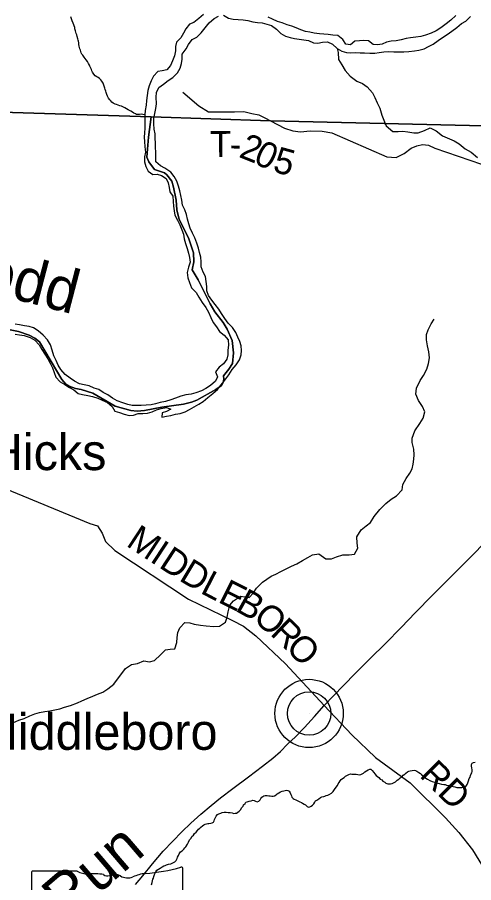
# Model space of a CAD drawing. Extents: x 0 to 1064, y 0 to 440.
# Drawn here: x 372.88 to 388.77, y 137.84 to 167.99 of the extents above; entities that cross this region are included whole.
import ezdxf

# ---------------------------------------------------------------- set-up
doc = ezdxf.new("R2010")
doc.units = 0
for name, color, linetype in [('GM_X_County_Road', 7, 'Continuous'), ('GM_X_County_Road_Text', 7, 'Continuous'), ('GM_X_Major_River', 7, 'Continuous'), ('GM_X_Major_River_Text', 7, 'Continuous'), ('GM_X_Minor_River', 7, 'Continuous'), ('GM_X_Minor_River_Text', 7, 'Continuous'), ('GM_X_State_Route', 7, 'Continuous'), ('GM_X_State_Shield', 7, 'Continuous'), ('GM_X_Township', 7, 'Continuous'), ('GM_X_Township_Road', 7, 'Continuous'), ('GM_X_Township_Road_Text', 7, 'Continuous'), ('GM_X_Unincorporated', 7, 'Continuous'), ('GM_X_Unincorporated_Location', 7, 'Continuous'), ('GM_X_Unincorporated_Text', 7, 'Continuous')]:
    doc.layers.add(name, color=color, linetype=linetype)

msp = doc.modelspace()

# ---------------------------------------------------------------- linework, layer by layer
at = {"layer": 'GM_X_County_Road'}
for points in [[(369.15, 156.81), (369.177, 156.745), (369.581, 155.791), (370.091, 154.507), (370.96, 152.883), (371.669, 151.553), (372.018, 151.669), (372.334, 151.616), (375.4, 150.353), (375.673, 150.27), (375.827, 150.018), (375.944, 149.725), (376.268, 149.41), (378.834, 147.717), (380.375, 146.97), (380.749, 146.782), (381.182, 146.441), (382.214, 145.465), (383.567, 144.019)], [(383.567, 144.019), (384.53, 142.986), (385.346, 142.207), (386.555, 141.32), (387.79, 140.103), (388.25, 139.592), (388.728, 138.983), (391.279, 134.817), (392.005, 133.637)]]:
    msp.add_lwpolyline(points, dxfattribs=at)
at = {"layer": 'GM_X_Major_River'}
for points in [[(379.365, 168.092), (379.197, 167.949), (379.029, 167.819), (378.869, 167.755), (378.744, 167.594), (378.661, 167.437), (378.573, 167.281), (378.417, 167.132), (378.383, 166.975), (378.38, 166.823), (378.346, 166.653), (378.281, 166.478), (378.211, 166.315), (378.086, 166.159), (377.92, 166.132), (377.767, 166.105), (377.617, 165.944), (377.535, 165.782), (377.47, 165.606), (377.424, 165.443), (377.402, 165.273), (377.38, 165.091), (377.358, 164.927), (377.324, 164.752), (377.315, 164.594), (377.317, 164.435), (377.314, 164.283), (377.317, 164.131), (377.308, 163.973), (377.298, 163.821), (377.301, 163.669), (377.322, 163.486)], [(377.702, 162.961), (377.699, 163.113), (377.696, 163.29), (377.687, 163.454), (377.684, 163.606), (377.682, 163.783), (377.679, 163.935), (377.646, 164.1), (377.631, 164.277), (377.635, 164.465), (377.67, 164.647), (377.703, 164.811), (377.725, 164.98), (377.706, 165.206), (377.727, 165.376), (377.81, 165.545), (377.965, 165.663), (378.133, 165.793), (378.288, 165.9), (378.45, 166.061), (378.544, 166.217), (378.591, 166.386), (378.612, 166.538), (378.616, 166.714), (378.76, 166.894), (378.842, 167.05), (378.968, 167.218), (379.128, 167.3), (379.278, 167.455), (379.422, 167.622), (379.56, 167.796), (379.728, 167.957), (379.888, 168.038)], [(380.054, 168.071), (380.228, 167.964), (380.398, 167.93), (380.563, 167.915), (380.74, 167.905), (380.904, 167.883), (381.074, 167.837), (381.238, 167.815), (381.403, 167.8), (381.566, 167.754), (381.73, 167.708), (381.904, 167.582), (382.054, 167.427), (382.217, 167.333), (382.38, 167.293), (382.532, 167.259), (382.69, 167.231), (382.855, 167.21), (383.013, 167.188), (383.194, 167.099), (383.346, 167.09), (383.506, 167.129), (383.677, 167.138), (383.858, 167.061), (384.014, 166.912), (384.183, 166.811), (384.34, 166.765), (384.493, 166.762), (384.664, 166.77), (384.816, 166.761), (384.969, 166.752), (385.151, 166.748), (385.328, 166.75), (385.481, 166.771), (385.641, 166.792), (385.812, 166.807), (385.994, 166.791), (386.177, 166.787), (386.336, 166.79), (386.513, 166.804), (386.709, 166.825), (386.862, 166.846), (387.046, 166.897), (387.2, 166.973), (387.355, 167.061), (387.528, 167.185), (387.683, 167.291), (387.844, 167.397), (388.011, 167.509), (388.178, 167.64), (388.346, 167.776), (388.5, 167.858), (388.656, 168.019)], [(388.15, 168.054), (387.97, 167.9), (387.809, 167.769), (387.623, 167.627), (387.462, 167.521), (387.283, 167.446), (387.093, 167.376), (386.927, 167.331), (386.756, 167.304), (386.566, 167.278), (386.413, 167.251), (386.247, 167.212), (386.064, 167.179), (385.892, 167.164), (385.733, 167.125), (385.579, 167.055), (385.42, 167.04), (385.267, 167.044), (385.105, 167.169), (384.947, 167.19), (384.788, 167.169), (384.629, 167.166), (384.474, 167.03), (384.316, 167.057), (384.209, 167.218), (384.035, 167.361), (383.865, 167.371), (383.707, 167.393), (383.554, 167.402), (383.396, 167.423), (383.219, 167.439), (383.068, 167.473), (382.916, 167.5), (382.752, 167.553), (382.589, 167.629), (382.431, 167.681), (382.274, 167.727), (382.104, 167.797), (381.941, 167.849), (381.765, 167.932), (381.608, 168.002)], [(377.322, 163.486), (377.342, 163.291), (377.308, 163.133), (377.305, 162.957), (377.35, 162.798), (377.438, 162.632), (377.595, 162.519), (377.747, 162.528), (377.899, 162.482), (378.056, 162.382), (378.131, 162.222), (378.159, 162.063), (378.192, 161.91), (378.287, 161.756), (378.301, 161.579), (378.316, 161.415), (378.337, 161.25), (378.358, 161.097), (378.458, 160.925), (378.54, 160.765), (378.61, 160.593), (378.668, 160.434), (378.689, 160.275), (378.734, 160.11), (378.792, 159.938), (378.837, 159.779), (378.871, 159.626), (378.898, 159.462), (378.839, 159.286), (378.792, 159.099), (378.813, 158.916), (378.871, 158.75), (378.946, 158.572), (379.101, 158.405), (379.202, 158.238), (379.314, 158.06), (379.438, 157.887), (379.532, 157.714), (379.62, 157.536), (379.702, 157.364), (379.809, 157.203), (379.921, 157.043), (380.077, 156.918), (380.22, 156.751), (380.229, 156.574), (380.207, 156.398), (380.203, 156.234), (380.169, 156.076), (380.062, 155.914), (379.907, 155.802), (379.776, 155.64), (379.852, 155.468), (379.775, 155.312), (379.607, 155.169), (379.447, 155.063), (379.286, 154.981), (379.089, 154.906), (378.93, 154.867), (378.74, 154.835), (378.568, 154.789), (378.39, 154.72), (378.224, 154.663), (378.034, 154.612), (377.856, 154.573), (377.69, 154.528), (377.537, 154.495), (377.36, 154.48), (377.195, 154.465), (377.042, 154.468), (376.877, 154.466), (376.72, 154.506), (376.55, 154.558), (376.356, 154.629), (376.193, 154.724), (376.025, 154.837), (375.868, 154.925), (375.711, 155.02), (375.554, 155.072), (375.378, 155.148), (375.208, 155.182), (375.044, 155.228), (374.869, 155.317), (374.713, 155.418), (374.539, 155.549), (374.396, 155.716), (374.295, 155.877), (374.231, 156.03), (374.149, 156.196), (374.086, 156.392), (374.029, 156.576), (373.929, 156.755), (373.78, 156.922), (373.606, 157.072), (373.444, 157.172), (373.286, 157.218), (373.128, 157.246), (372.957, 157.274), (372.805, 157.301)], [(372.956, 156.933), (373.115, 156.912), (373.327, 156.84), (373.483, 156.739), (373.632, 156.578), (373.727, 156.424), (373.833, 156.258), (373.94, 156.097), (374.022, 155.943), (374.098, 155.777), (374.162, 155.618), (374.213, 155.453), (374.374, 155.291), (374.531, 155.202), (374.688, 155.09), (374.845, 155.013), (375.001, 154.882), (375.152, 154.849), (375.329, 154.821), (375.493, 154.781), (375.675, 154.722), (375.832, 154.658), (376.013, 154.575), (376.175, 154.432), (376.275, 154.272), (376.433, 154.22), (376.596, 154.161), (376.772, 154.115), (376.925, 154.13), (377.085, 154.188), (377.25, 154.184), (377.415, 154.199), (377.574, 154.244), (377.728, 154.314), (377.888, 154.36), (378.066, 154.398), (378.223, 154.34), (378.069, 154.258), (377.915, 154.207), (377.912, 154.055), (378.066, 154.094), (378.225, 154.115), (378.384, 154.161), (378.544, 154.194), (378.716, 154.245), (378.87, 154.333), (379.03, 154.421), (379.197, 154.509), (379.352, 154.609), (379.513, 154.745), (379.687, 154.882), (379.848, 155.024), (379.974, 155.186), (380.106, 155.354), (380.238, 155.539), (380.363, 155.725), (380.495, 155.881), (380.615, 156.061), (380.667, 156.23), (380.682, 156.382), (380.667, 156.547), (380.628, 156.699), (380.558, 156.853), (380.482, 157.007), (380.37, 157.186), (380.22, 157.341), (380.108, 157.501), (379.989, 157.668), (379.889, 157.822), (379.77, 157.983), (379.645, 158.138), (379.538, 158.298), (379.481, 158.458), (379.472, 158.616), (379.457, 158.793), (379.424, 158.958), (379.348, 159.118), (379.279, 159.295), (379.276, 159.472), (379.267, 159.636), (379.222, 159.796), (379.189, 159.954), (379.131, 160.12), (379.062, 160.304), (378.974, 160.47), (378.898, 160.648), (378.852, 160.801), (378.807, 160.96), (378.767, 161.119), (378.71, 161.285), (378.634, 161.451), (378.601, 161.628), (378.574, 161.787), (378.541, 161.952), (378.495, 162.111), (378.432, 162.282), (378.344, 162.442), (378.225, 162.597), (378.014, 162.741), (377.857, 162.824), (377.702, 162.961)], [(372.804, 156.954), (372.956, 156.933)]]:
    msp.add_lwpolyline(points, dxfattribs=at)
at = {"layer": 'GM_X_Minor_River'}
for points in [[(377.315, 164.594), (377.247, 164.608), (377.191, 164.614), (377.13, 164.604), (377.081, 164.605), (377.032, 164.606), (376.99, 164.625), (376.936, 164.657), (376.882, 164.683), (376.828, 164.72), (376.78, 164.746), (376.738, 164.771), (376.678, 164.803), (376.618, 164.841), (376.576, 164.86), (376.51, 164.892), (376.45, 164.912), (376.389, 164.932), (376.329, 164.951), (376.286, 164.965), (376.22, 165.003), (376.173, 165.04), (376.131, 165.078), (376.096, 165.121), (376.054, 165.171), (376.013, 165.245), (375.99, 165.3), (375.968, 165.373), (375.957, 165.422), (375.94, 165.478), (375.923, 165.52), (375.912, 165.563), (375.895, 165.625), (375.861, 165.704), (375.82, 165.772), (375.784, 165.816), (375.743, 165.859), (375.695, 165.891), (375.647, 165.916), (375.593, 165.96), (375.54, 166.016), (375.499, 166.084), (375.475, 166.127), (375.458, 166.17), (375.424, 166.244), (375.406, 166.287), (375.389, 166.33), (375.354, 166.385), (375.319, 166.453), (375.272, 166.515), (375.237, 166.558), (375.201, 166.602), (375.154, 166.67), (375.119, 166.713), (375.102, 166.762), (375.085, 166.805), (375.073, 166.848), (375.056, 166.897), (375.045, 166.946), (375.034, 166.989), (375.024, 167.044), (375.013, 167.105), (375.002, 167.16), (374.991, 167.203), (374.98, 167.246), (374.958, 167.325), (374.947, 167.38), (374.93, 167.429), (374.919, 167.478), (374.908, 167.521), (374.885, 167.594), (374.874, 167.643), (374.857, 167.692), (374.846, 167.735), (374.817, 167.791), (374.789, 167.87), (374.766, 167.944), (374.743, 168.011)], [(384.014, 166.912), (384.055, 166.769), (384.062, 166.52), (384.18, 166.335), (384.293, 166.144), (384.472, 165.946), (384.695, 165.771), (384.901, 165.688), (385.063, 165.575), (385.242, 165.359), (385.325, 165.199), (385.407, 165.015), (385.501, 164.824), (385.575, 164.586), (385.645, 164.408), (385.721, 164.218), (385.949, 164.019), (386.144, 164.015), (386.303, 164.024), (386.474, 164.002), (386.681, 163.968), (386.84, 163.971), (387.061, 164.052), (387.253, 164.145), (387.458, 164.044), (387.681, 163.869), (387.851, 163.793), (388.087, 163.691), (388.268, 163.59), (388.472, 163.416), (388.678, 163.296), (388.906, 163.109)], [(386.627, 152.261), (386.666, 152.419), (386.682, 152.595), (386.697, 152.747), (386.683, 152.948), (386.626, 153.174), (386.623, 153.326), (386.72, 153.586), (386.89, 153.838), (387.01, 154.031), (387.069, 154.248), (386.987, 154.427), (386.851, 154.636), (386.757, 154.863), (386.78, 155.076), (386.907, 155.335), (387.027, 155.515), (387.141, 155.732), (387.194, 155.926), (387.229, 156.132), (387.202, 156.333), (387.157, 156.541), (387.131, 156.76), (387.122, 156.937), (387.181, 157.106), (387.289, 157.317), (387.39, 157.479)], [(372.718, 143.41), (372.934, 143.503), (373.112, 143.56), (373.309, 143.654), (373.488, 143.723), (373.654, 143.775), (373.838, 143.808), (374.009, 143.829), (374.181, 143.862), (374.353, 143.901), (374.525, 143.953), (374.734, 144.016), (374.968, 144.102), (375.122, 144.178), (375.313, 144.254), (375.51, 144.335), (375.664, 144.405), (375.849, 144.481), (376.028, 144.593), (376.239, 144.759), (376.365, 144.927), (376.478, 145.083), (376.647, 145.305), (376.851, 145.447), (377.06, 145.479), (377.282, 145.573), (377.483, 145.538), (377.654, 145.577), (377.86, 145.78), (378.034, 145.953), (378.2, 145.981), (378.359, 145.99), (378.43, 146.207), (378.44, 146.378), (378.468, 146.554), (378.532, 146.723), (378.707, 146.902), (378.884, 146.892), (379.036, 146.853), (379.255, 146.818), (379.456, 146.784), (379.718, 146.767), (379.92, 146.781), (380.125, 146.917), (380.189, 147.086), (380.217, 147.28), (380.277, 147.51), (380.402, 147.666), (380.65, 147.826), (380.802, 147.798), (380.954, 147.777), (381.098, 147.939), (381.205, 148.107), (381.411, 148.31), (381.565, 148.416), (381.72, 148.517), (381.88, 148.587), (382.059, 148.681), (382.214, 148.763), (382.424, 148.874), (382.615, 148.95), (382.806, 149.062), (382.992, 149.174), (383.158, 149.262), (383.373, 149.294), (383.62, 149.125), (383.815, 149.121), (383.994, 149.191), (384.215, 149.259), (384.435, 149.267), (384.613, 149.282), (384.733, 149.499), (384.712, 149.67), (384.704, 149.895), (384.856, 150.135), (385.023, 150.272), (385.178, 150.391), (385.305, 150.601), (385.505, 150.841), (385.705, 151.05), (385.897, 151.198), (386.082, 151.316), (386.276, 151.526), (386.304, 151.714), (386.418, 151.918), (386.544, 152.105), (386.627, 152.261)], [(385.78, 141.286), (385.823, 141.279), (385.878, 141.284), (385.927, 141.301), (385.995, 141.336), (386.05, 141.359), (386.1, 141.406), (386.162, 141.447), (386.206, 141.489), (386.274, 141.536), (386.318, 141.589), (386.373, 141.618), (386.411, 141.66), (386.467, 141.701), (386.516, 141.724), (386.559, 141.735), (386.626, 141.752), (386.693, 141.757), (386.742, 141.749), (386.79, 141.724), (386.862, 141.679), (386.916, 141.642), (386.957, 141.604), (387.04, 141.523), (387.106, 141.479), (387.166, 141.441), (387.238, 141.403), (387.323, 141.364), (387.401, 141.338), (387.462, 141.325), (387.516, 141.305), (387.57, 141.292), (387.649, 141.277), (387.728, 141.257), (387.776, 141.256), (387.825, 141.243), (387.922, 141.228), (388, 141.202), (388.055, 141.189), (388.109, 141.175), (388.188, 141.161), (388.249, 141.154), (388.31, 141.152), (388.358, 141.151), (388.407, 141.162), (388.45, 141.173), (388.493, 141.196), (388.544, 141.256), (388.569, 141.316), (388.589, 141.389), (388.616, 141.467), (388.641, 141.515), (388.661, 141.575), (388.681, 141.63), (388.7, 141.672), (388.713, 141.714), (388.715, 141.775), (388.704, 141.836), (388.694, 141.903), (388.695, 141.957), (388.72, 141.999), (388.764, 142.029), (388.825, 142.039)], [(380.882, 140.656), (380.95, 140.685), (381.017, 140.696), (381.073, 140.713), (381.121, 140.705), (381.175, 140.68), (381.23, 140.66), (381.285, 140.683), (381.329, 140.725), (381.36, 140.767), (381.386, 140.815), (381.46, 140.861), (381.503, 140.872), (381.582, 140.877), (381.637, 140.869), (381.685, 140.862), (381.74, 140.855), (381.782, 140.854), (381.837, 140.864), (381.887, 140.9), (381.93, 140.935), (381.98, 140.97), (382.042, 141.005), (382.097, 141.028), (382.158, 141.045), (382.207, 141.056), (382.25, 141.061), (382.299, 141.048), (382.34, 141.023), (382.376, 140.967), (382.405, 140.912), (382.428, 140.862), (382.439, 140.82), (382.48, 140.77), (382.522, 140.745), (382.577, 140.725), (382.619, 140.706), (382.667, 140.68), (382.715, 140.655), (382.769, 140.629), (382.811, 140.61), (382.871, 140.578), (382.913, 140.547), (382.966, 140.491), (383.021, 140.471), (383.064, 140.488), (383.113, 140.511), (383.156, 140.535), (383.206, 140.582), (383.232, 140.642), (383.264, 140.69), (383.307, 140.713), (383.375, 140.76), (383.437, 140.802), (383.486, 140.825), (383.547, 140.841), (383.59, 140.853), (383.633, 140.876), (383.689, 140.893), (383.732, 140.91), (383.812, 140.963), (383.875, 141.022), (383.925, 141.082), (383.982, 141.171), (384.032, 141.231), (384.051, 141.279), (384.089, 141.333), (384.121, 141.387), (384.159, 141.429), (384.202, 141.464), (384.264, 141.505), (384.308, 141.547), (384.351, 141.57), (384.419, 141.611), (384.48, 141.628), (384.529, 141.626), (384.578, 141.625), (384.62, 141.624), (384.675, 141.617), (384.735, 141.609), (384.778, 141.602), (384.839, 141.613), (384.882, 141.63), (384.931, 141.659), (384.981, 141.707), (385.037, 141.742), (385.093, 141.771), (385.148, 141.794), (385.191, 141.793), (385.232, 141.749), (385.297, 141.675), (385.326, 141.631), (385.368, 141.576), (385.422, 141.538), (385.469, 141.5), (385.517, 141.45), (385.565, 141.419), (385.606, 141.375), (385.672, 141.337), (385.714, 141.306), (385.78, 141.286)], [(377.547, 137.77), (377.567, 137.842), (377.581, 137.909), (377.601, 137.957), (377.614, 137.999), (377.634, 138.06), (377.653, 138.12), (377.673, 138.168), (377.704, 138.216), (377.736, 138.27), (377.792, 138.311), (377.854, 138.346), (377.916, 138.387), (377.977, 138.422), (378.02, 138.44), (378.07, 138.463), (378.143, 138.485), (378.217, 138.496), (378.297, 138.53), (378.358, 138.565), (378.408, 138.613), (378.44, 138.679), (378.454, 138.733), (378.486, 138.787), (378.511, 138.841), (378.556, 138.913), (378.612, 138.954), (378.674, 139.007), (378.711, 139.049), (378.743, 139.091), (378.8, 139.187), (378.832, 139.253), (378.877, 139.331), (378.933, 139.39), (378.959, 139.444), (379.015, 139.498), (379.047, 139.552), (379.103, 139.599), (379.147, 139.653), (379.184, 139.7), (379.228, 139.736), (379.272, 139.777), (379.327, 139.825), (379.371, 139.854), (379.414, 139.877), (379.506, 139.899), (379.549, 139.904), (379.616, 139.915), (379.665, 139.926), (379.708, 139.949), (379.728, 139.997), (379.747, 140.039), (379.773, 140.106), (379.805, 140.16), (379.849, 140.213), (379.898, 140.236), (379.966, 140.265), (380.009, 140.282), (380.076, 140.293), (380.155, 140.297), (380.222, 140.289), (380.289, 140.282), (380.355, 140.268), (380.416, 140.254), (380.459, 140.259), (380.507, 140.264), (380.557, 140.293), (380.607, 140.335), (380.657, 140.388), (380.682, 140.448), (380.739, 140.508), (380.758, 140.55), (380.808, 140.604), (380.84, 140.645), (380.882, 140.656)]]:
    msp.add_lwpolyline(points, dxfattribs=at)
at = {"layer": 'GM_X_State_Route'}
msp.add_lwpolyline([(376.993, 137.781), (377.246, 138.078), (377.581, 138.494), (377.96, 138.934), (378.287, 139.289), (378.602, 139.615), (378.915, 139.916), (379.266, 140.223), (379.629, 140.529), (379.953, 140.793), (380.378, 141.122), (380.927, 141.532), (381.419, 141.896), (381.775, 142.178), (382.038, 142.407), (382.289, 142.662), (382.559, 142.922), (382.873, 143.241), (383.226, 143.633), (383.567, 144.019), (384.221, 144.694), (384.667, 145.149), (385.169, 145.646), (385.697, 146.173), (386.244, 146.729), (386.747, 147.256), (387.325, 147.842), (387.922, 148.452), (388.575, 149.102), (389.292, 149.836)], dxfattribs=at)
at = {"layer": 'GM_X_State_Shield'}
for p, q in [((373.368, 138.189), (373.368, 134.987)), ((374.965, 138.244), (373.42, 138.244)), ((378.642, 136.648), (378.642, 138.323))]:
    msp.add_line(p, q, dxfattribs=at)
for centre, major_axis, start_param, end_param in [((373.429, 138.196), (0.0611, 0), 1.712693, 3.28349), ((375.332, 138.616), (0.593, 0), 4.042523, 4.731795), ((375.529, 136.446), (2.127, 0), 1.404758, 1.657858), ((376.012, 138.212), (0.171, 0), 3.836095, 5.185415), ((376.263, 137.842), (0.355, 0), 0.950623, 2.079405), ((377.477, 137.266), (1.125, 0), 1.699011, 2.107814), ((376.763, 142.609), (5.592, 0), 4.814394, 5.042369), ((378.583, 138.33), (0.0587, 0), 6.141152, 7.989035), ((376.721, 138.35), (0.428, 0), 4.081561, 5.145723)]:
    msp.add_ellipse(centre, major_axis=major_axis, ratio=0.8, start_param=start_param, end_param=end_param, dxfattribs=at)
at = {"layer": 'GM_X_Township'}
for points in [[(427.748, 221.226), (426.54, 207.586), (425.815, 199.411), (424.637, 186.128), (423.196, 170.045), (423.123, 169.273), (421.773, 154.991), (415.831, 152.149), (403.249, 146.207), (398.286, 154.166), (396.596, 156.881), (393.667, 161.59), (393.056, 162.572), (392.086, 164.147), (381.692, 164.39), (377.536, 164.522), (364.525, 164.935), (364.233, 164.944), (357.068, 165.171), (354.439, 165.255), (343.522, 165.601)], [(364.525, 164.935), (377.536, 164.522), (377.439, 163.816), (377.39, 163.126), (377.455, 162.958), (377.656, 162.689), (377.998, 162.576), (378.081, 162.51), (378.261, 162.29), (378.317, 162.074), (378.405, 161.617), (378.432, 161.28), (378.512, 160.948), (378.835, 160.308), (379.01, 159.792), (379.029, 159.475), (378.966, 159.195), (379.172, 158.846), (379.587, 158.008), (379.751, 157.734), (380.042, 157.359), (380.181, 157.13), (380.362, 156.729), (380.405, 156.304), (380.371, 155.935), (380.244, 155.734), (380.051, 155.496), (380.07, 155.39), (380.042, 155.264), (379.984, 155.169), (379.786, 155.025), (379.129, 154.658), (378.947, 154.583), (378.669, 154.518), (377.912, 154.407), (377.311, 154.288), (377.046, 154.269), (376.833, 154.288), (376.282, 154.441), (375.501, 154.901), (375.097, 155.021), (374.908, 155.061), (374.687, 155.142), (374.568, 155.216), (374.424, 155.372), (373.652, 156.681), (373.49, 156.817), (373.293, 156.919), (372.914, 157.041), (372.394, 157.156)], [(372.394, 157.156), (372.914, 157.041), (373.293, 156.919), (373.49, 156.817), (373.652, 156.681), (374.424, 155.372), (374.568, 155.216), (374.687, 155.142), (374.908, 155.061), (375.097, 155.021), (375.501, 154.901), (376.282, 154.441), (376.833, 154.288), (377.046, 154.269), (377.311, 154.288), (377.912, 154.407), (378.669, 154.518), (378.947, 154.583), (379.129, 154.658), (379.786, 155.025), (379.984, 155.169), (380.042, 155.264), (380.07, 155.39), (380.051, 155.496), (380.244, 155.734), (380.371, 155.935), (380.405, 156.304), (380.362, 156.729), (380.181, 157.13), (380.042, 157.359), (379.751, 157.734), (379.587, 158.008), (379.172, 158.846), (378.966, 159.195), (379.029, 159.475), (379.01, 159.792), (378.835, 160.308), (378.512, 160.948), (378.432, 161.28), (378.405, 161.617), (378.317, 162.074), (378.261, 162.29), (378.081, 162.51), (377.998, 162.576), (377.656, 162.689), (377.455, 162.958), (377.39, 163.126), (377.439, 163.816), (377.536, 164.522), (381.692, 164.39), (392.086, 164.147)]]:
    msp.add_lwpolyline(points, dxfattribs=at)
at = {"layer": 'GM_X_Township_Road'}
for points in [[(378.638, 165.385), (379.203, 164.914), (379.54, 164.697), (380.015, 164.695), (380.425, 164.705)], [(380.425, 164.705), (380.435, 164.706), (380.77, 164.714), (381.049, 164.643), (381.286, 164.59), (381.491, 164.496), (381.692, 164.39), (382.179, 164.133), (382.47, 164.043), (382.737, 164.009), (383.079, 164.04), (383.492, 164.021), (383.832, 163.968), (385.743, 163.136), (386.065, 163.112), (386.347, 163.248), (386.587, 163.439), (386.789, 163.514), (386.991, 163.56), (387.198, 163.539), (387.415, 163.438), (389.043, 162.876)]]:
    msp.add_lwpolyline(points, dxfattribs=at)
at = {"layer": 'GM_X_Unincorporated'}
for radius in [1.19, 0.755]:
    msp.add_circle((383.038, 143.736), radius, dxfattribs=at)
at = {"layer": 'GM_X_Unincorporated_Location'}
msp.add_line((383.038, 143.736), (383.038, 143.736), dxfattribs=at)

# ---------------------------------------------------------------- texts
at = {"layer": 'GM_X_County_Road_Text'}
for s, height, rotation, p in [('M', 0.909, 326.7547, (376.632, 149.596)), ('I', 0.909, 326.7516, (377.457, 149.055)), ('D', 0.909, 326.8214, (377.77, 148.849)), ('D', 0.909, 328.9189, (378.471, 148.392)), ('L', 0.909, 332.6832, (379.213, 147.948)), ('E', 0.909, 333.544, (379.83, 147.629)), ('B', 0.909, 330.9905, (380.43, 147.331)), ('O', 0.909, 320.2621, (381.046, 146.994)), ('R', 0.909, 316.5622, (381.649, 146.493)), ('O', 0.909, 315.3091, (382.188, 145.983)), ('RD', 0.9091, 315.3471, (386.847, 141.551))]:
    msp.add_text(s, height=height, rotation=rotation, dxfattribs=at).set_placement(p)
at = {"layer": 'GM_X_Major_River_Text'}
msp.add_text('Todd', height=1.5152, rotation=345.3809, dxfattribs=at).set_placement((370.332, 158.811))
at = {"layer": 'GM_X_Minor_River_Text'}
msp.add_text('Run', height=1.5152, rotation=40.538, dxfattribs=at).set_placement((374.568, 136.462))
at = {"layer": 'GM_X_Township_Road_Text'}
for s, rotation, p in [('T', 0.6385, (379.593, 163.119)), ('2', 338.4006, (380.555, 163.137)), ('-', 358.9696, (380.266, 163.126)), ('0', 333.9563, (381.059, 162.938)), ('5', 344.799, (381.737, 162.626))]:
    msp.add_text(s, height=0.909, rotation=rotation, dxfattribs=at).set_placement(p)
at = {"layer": 'GM_X_Unincorporated_Text'}
for s, p in [('Hicks', (371.849, 152.216)), ('Middleboro', (371.489, 142.469))]:
    msp.add_text(s, height=1.2636, rotation=0, dxfattribs=at).set_placement(p)

doc.saveas('drawing.dxf')
